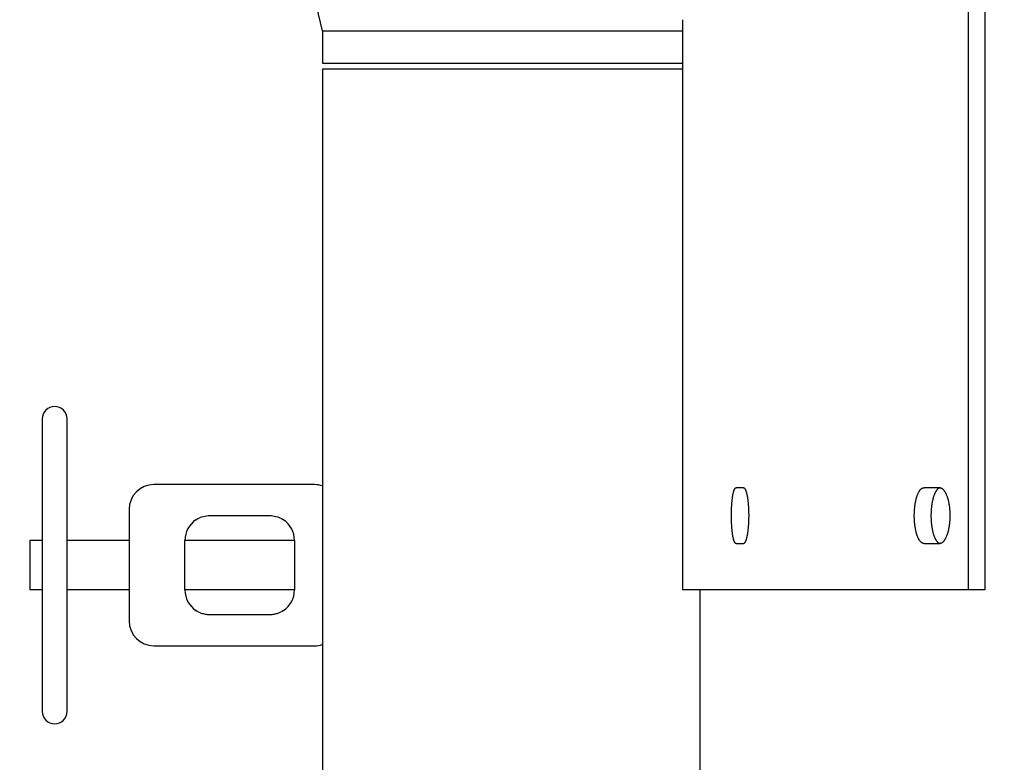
# Model space of a CAD drawing. Header units: inches. Extents: x 24 to 1128, y -69 to 748.
# Tile 302 of 656: x 377.35 to 387.28, y 614.06 to 621.54. Entities that reach past the tile are written whole.
import ezdxf

# ---------------------------------------------------------------- set-up
doc = ezdxf.new("R2010")
doc.units = ezdxf.units.IN
doc.header["$LTSCALE"] = 32
doc.header["$MEASUREMENT"] = 0
doc.layers.add('Dimension (ANSI)', color=7, linetype='Continuous', lineweight=25)
doc.layers.add('Visible (ANSI)', color=7, linetype='Continuous', lineweight=30)
doc.styles.add('Note Text (ANSI)', font='tahoma.ttf')
doc.dimstyles.new('SB Fraction-16 (ANSI)', dxfattribs={"dimscale": 32, "dimtxt": 0.125, "dimasz": 0.098425, "dimexe": 0.125, "dimexo": 0.0625, "dimgap": 0.031496, "dimtad": 0, "dimtih": 1, "dimtoh": 1, "dimdec": 4, "dimrnd": 1e-08, "dimzin": 0, "dimdsep": 46, "dimlunit": 5, "dimtxsty": 'Note Text (ANSI)', "dimcen": 0.09, "dimdle": 0.393701, "dimclrd": 256, "dimclre": 256, "dimclrt": 256, "dimadec": 0, "dimazin": 3, "dimtfac": 0.96, "dimtofl": 0, "dimtmove": 0, "dimatfit": 3, "dimfxl": 1, "dimfrac": 2, "dimtolj": 1, "dimtzin": 12, "dimlwd": -1, "dimlwe": -1, "dimarcsym": 0})

# ---------------------------------------------------------------- blocks, each defined once
blk = doc.blocks.new('*D18')
at = {"layer": 'Defpoints', "color": 0, "transparency": 16777216}
for p in [(496.2806, 687.6685), (344.4743, 549.6685), (496.2806, 549.6685)]:
    blk.add_point(p, dxfattribs=at)
at = {"layer": 'Dimension (ANSI)', "transparency": 16777216}
for p, q in [((494.2806, 687.6685), (340.4743, 687.6685)), ((344.4743, 684.5189), (344.4743, 621.7677)), ((344.4743, 552.8181), (344.4743, 615.5693)), ((494.2806, 549.6685), (340.4743, 549.6685))]:
    blk.add_line(p, q, dxfattribs=at)
for points in [[(343.9494, 684.5189), (344.9993, 684.5189), (344.4743, 687.6685)], [(343.9494, 552.8181), (344.9993, 552.8181), (344.4743, 549.6685)]]:
    blk.add_solid(points, dxfattribs=at)
at = {"layer": 'Dimension (ANSI)', "transparency": 16777216, "insert": (340.3723, 620.7599), "char_height": 4, "attachment_point": 1, "style": 'Note Text (ANSI)'}
blk.add_mtext('\\A1;138', dxfattribs=at)

msp = doc.modelspace()

# ---------------------------------------------------------------- linework, layer by layer
at = {"layer": 'Visible (ANSI)'}
for p, q in [((386.9207, 615.79353), (386.9207, 631.79353)), ((387.08612, 631.79353), (387.08612, 615.79353)), ((380.40563, 621.4327), (380.00063, 623.10603)), ((384.03541, 621.54353), (384.03541, 615.79353)), ((380.40563, 621.4327), (384.03541, 621.4327)), ((380.40563, 621.4327), (380.40563, 621.10603)), ((380.40563, 621.10603), (384.03541, 621.10603)), ((384.03541, 621.04353), (380.40563, 621.04353)), ((380.40563, 621.04353), (380.40563, 612.04353)), ((377.58063, 617.51853), (377.58063, 614.56853)), ((377.83063, 614.56853), (377.83063, 617.51853)), ((380.32499, 616.85603), (378.70563, 616.85603)), ((384.65184, 616.82478), (384.57567, 616.82478)), ((386.62888, 616.82478), (386.47203, 616.82478)), ((378.45563, 616.60603), (378.45563, 616.04353)), ((379.26863, 616.54353), (379.87313, 616.54353)), ((377.45563, 616.29353), (377.45563, 615.79353)), ((377.58063, 616.29353), (377.45563, 616.29353)), ((378.45563, 616.29353), (377.83063, 616.29353)), ((379.01863, 615.79353), (379.01863, 616.29353)), ((380.12313, 616.29353), (379.01863, 616.29353)), ((380.12313, 616.29353), (380.12313, 615.79353)), ((384.57567, 616.26228), (384.65184, 616.26228)), ((386.47203, 616.26228), (386.62888, 616.26228)), ((378.45563, 616.04353), (378.45563, 615.48103)), ((377.58063, 615.79353), (377.45563, 615.79353)), ((378.45563, 615.79353), (377.83063, 615.79353)), ((380.12313, 615.79353), (379.01863, 615.79353)), ((386.9207, 615.79353), (384.03541, 615.79353)), ((384.21443, 613.66853), (384.21443, 615.79353)), ((387.08612, 615.79353), (386.9207, 615.79353)), ((379.87313, 615.54353), (379.26863, 615.54353)), ((378.70563, 615.23103), (380.32499, 615.23103))]:
    msp.add_line(p, q, dxfattribs=at)
for centre, radius, start, end in [((377.70563, 617.51853), 0.125, 0, 180), ((378.70563, 616.60603), 0.25, 90, 180), ((380.32499, 616.60603), 0.25, 71.18083, 90), ((379.26863, 616.29353), 0.25, 123.55731, 180), ((379.87313, 616.29353), 0.25, 0, 56.44269), ((379.26863, 615.79353), 0.25, 180, 236.44269), ((379.87313, 615.79353), 0.25, 303.55731, 0), ((378.70563, 615.48103), 0.25, 180, 270), ((380.32499, 615.48103), 0.25, 270, 288.81917), ((377.70563, 614.56853), 0.125, 180, 0)]:
    msp.add_arc(centre, radius, start, end, dxfattribs=at)
for points, knots in [([(384.57567, 616.26228), (384.57484, 616.26228), (384.57402, 616.26241), (384.5732, 616.26267), (384.57237, 616.26292), (384.57155, 616.26331), (384.57073, 616.26382), (384.56991, 616.26433), (384.5691, 616.26497), (384.56829, 616.26574), (384.56748, 616.26651), (384.56667, 616.26741), (384.56587, 616.26843), (384.56507, 616.26945), (384.56427, 616.27059), (384.56348, 616.27186), (384.56269, 616.27313), (384.56191, 616.27453), (384.56113, 616.27605), (384.56036, 616.27756), (384.55959, 616.2792), (384.55883, 616.28096), (384.55849, 616.28175), (384.55815, 616.28256), (384.55781, 616.2834), (384.5574, 616.28443), (384.55699, 616.28549), (384.55658, 616.2866), (384.55584, 616.28859), (384.5551, 616.29071), (384.55438, 616.29293), (384.55366, 616.29516), (384.55295, 616.29751), (384.55225, 616.29996), (384.55155, 616.30242), (384.55086, 616.30498), (384.55018, 616.30765), (384.5495, 616.31033), (384.54884, 616.31311), (384.54819, 616.31599), (384.54754, 616.31888), (384.5469, 616.32187), (384.54627, 616.32496), (384.54565, 616.32804), (384.54504, 616.33123), (384.54444, 616.33452), (384.54384, 616.3378), (384.54326, 616.34118), (384.5427, 616.34466), (384.54267, 616.34482), (384.54264, 616.34498), (384.54262, 616.34514), (384.54208, 616.34846), (384.54155, 616.35186), (384.54104, 616.35534), (384.54051, 616.35899), (384.53999, 616.36272), (384.53949, 616.36653), (384.53898, 616.37035), (384.5385, 616.37424), (384.53803, 616.37822), (384.53756, 616.38219), (384.53711, 616.38623), (384.53667, 616.39035), (384.53624, 616.39447), (384.53582, 616.39865), (384.53543, 616.4029), (384.53503, 616.40715), (384.53465, 616.41147), (384.53429, 616.41585), (384.53393, 616.42021), (384.53359, 616.42465), (384.53326, 616.42914), (384.53307, 616.4318), (384.53289, 616.43448), (384.53271, 616.43718), (384.53259, 616.43902), (384.53247, 616.44088), (384.53235, 616.44274), (384.53207, 616.44733), (384.5318, 616.45196), (384.53156, 616.45662), (384.53131, 616.46129), (384.53109, 616.466), (384.53088, 616.47074), (384.53068, 616.47548), (384.53049, 616.48025), (384.53033, 616.48505), (384.53016, 616.48985), (384.53002, 616.49468), (384.5299, 616.49953), (384.52977, 616.50438), (384.52967, 616.50925), (384.52959, 616.51413), (384.5295, 616.51901), (384.52944, 616.5239), (384.5294, 616.52881), (384.52936, 616.53371), (384.52934, 616.53862), (384.52934, 616.54353), (384.52934, 616.5442), (384.52934, 616.54487), (384.52934, 616.54554), (384.52934, 616.54978), (384.52936, 616.55402), (384.5294, 616.55825), (384.52944, 616.56315), (384.5295, 616.56805), (384.52959, 616.57293), (384.52967, 616.57781), (384.52977, 616.58268), (384.5299, 616.58753), (384.53002, 616.59238), (384.53016, 616.5972), (384.53033, 616.602), (384.53049, 616.60681), (384.53068, 616.61158), (384.53088, 616.61632), (384.53109, 616.62106), (384.53131, 616.62577), (384.53156, 616.63044), (384.5318, 616.6351), (384.53207, 616.63973), (384.53235, 616.64432), (384.53247, 616.64624), (384.53259, 616.64814), (384.53272, 616.65004), (384.53289, 616.65269), (384.53307, 616.65532), (384.53326, 616.65792), (384.53359, 616.66241), (384.53393, 616.66684), (384.53429, 616.67121), (384.53465, 616.67559), (384.53503, 616.67991), (384.53543, 616.68415), (384.53582, 616.68841), (384.53624, 616.69259), (384.53667, 616.69671), (384.53711, 616.70083), (384.53756, 616.70487), (384.53803, 616.70884), (384.5385, 616.71281), (384.53898, 616.71671), (384.53949, 616.72053), (384.53999, 616.72434), (384.54051, 616.72807), (384.54104, 616.73172), (384.54134, 616.73372), (384.54163, 616.73569), (384.54194, 616.73764), (384.54219, 616.73925), (384.54244, 616.74083), (384.5427, 616.7424), (384.54326, 616.74588), (384.54384, 616.74926), (384.54444, 616.75254), (384.54504, 616.75583), (384.54565, 616.75901), (384.54627, 616.7621), (384.5469, 616.76519), (384.54754, 616.76818), (384.54819, 616.77107), (384.54884, 616.77395), (384.5495, 616.77673), (384.55018, 616.77941), (384.55086, 616.78208), (384.55155, 616.78464), (384.55225, 616.7871), (384.55295, 616.78955), (384.55366, 616.7919), (384.55438, 616.79413), (384.55495, 616.79587), (384.55552, 616.79754), (384.55609, 616.79914), (384.55625, 616.79959), (384.55642, 616.80003), (384.55658, 616.80046), (384.55732, 616.80246), (384.55807, 616.80434), (384.55883, 616.8061), (384.55959, 616.80786), (384.56036, 616.8095), (384.56113, 616.81101), (384.56191, 616.81253), (384.56269, 616.81393), (384.56348, 616.8152), (384.5642, 616.81634), (384.56491, 616.81739), (384.56564, 616.81833), (384.56571, 616.81843), (384.56579, 616.81854), (384.56587, 616.81863), (384.56667, 616.81966), (384.56748, 616.82055), (384.56829, 616.82132), (384.5691, 616.82209), (384.56991, 616.82273), (384.57073, 616.82324), (384.57155, 616.82375), (384.57237, 616.82414), (384.5732, 616.82439), (384.57402, 616.82465), (384.57485, 616.82478), (384.57567, 616.82478)], [0, 0, 0, 0, 0.0375338, 0.0375338, 0.0375338, 0.0751179, 0.0751179, 0.0751179, 0.1127326, 0.1127326, 0.1127326, 0.1503562, 0.1503562, 0.1503562, 0.1879645, 0.1879645, 0.1879645, 0.2255309, 0.2255309, 0.2255309, 0.2630259, 0.2630259, 0.2630259, 0.2798106, 0.2798106, 0.2798106, 0.3004493, 0.3004493, 0.3004493, 0.3379287, 0.3379287, 0.3379287, 0.3754615, 0.3754615, 0.3754615, 0.4130229, 0.4130229, 0.4130229, 0.450587, 0.450587, 0.450587, 0.4881274, 0.4881274, 0.4881274, 0.5256175, 0.5256175, 0.5256175, 0.5630318, 0.5630318, 0.5630318, 0.564774, 0.564774, 0.564774, 0.6004411, 0.6004411, 0.6004411, 0.6379268, 0.6379268, 0.6379268, 0.6754533, 0.6754533, 0.6754533, 0.7129876, 0.7129876, 0.7129876, 0.7505009, 0.7505009, 0.7505009, 0.7879694, 0.7879694, 0.7879694, 0.8253763, 0.8253763, 0.8253763, 0.8475498, 0.8475498, 0.8475498, 0.8627288, 0.8627288, 0.8627288, 0.9001555, 0.9001555, 0.9001555, 0.9376465, 0.9376465, 0.9376465, 0.975161, 0.975161, 0.975161, 1.0126663, 1.0126663, 1.0126663, 1.0501387, 1.0501387, 1.0501387, 1.0875623, 1.0875623, 1.0875623, 1.1249275, 1.1249275, 1.1249275, 1.1300195, 1.1300195, 1.1300195, 1.1622761, 1.1622761, 1.1622761, 1.1996813, 1.1996813, 1.1996813, 1.2371359, 1.2371359, 1.2371359, 1.274625, 1.274625, 1.274625, 1.3121256, 1.3121256, 1.3121256, 1.349606, 1.349606, 1.349606, 1.3870263, 1.3870263, 1.3870263, 1.4026421, 1.4026421, 1.4026421, 1.4243744, 1.4243744, 1.4243744, 1.4617728, 1.4617728, 1.4617728, 1.4992285, 1.4992285, 1.4992285, 1.5367238, 1.5367238, 1.5367238, 1.5742344, 1.5742344, 1.5742344, 1.6117307, 1.6117307, 1.6117307, 1.6491793, 1.6491793, 1.6491793, 1.6696603, 1.6696603, 1.6696603, 1.6865644, 1.6865644, 1.6865644, 1.7240046, 1.7240046, 1.7240046, 1.7615052, 1.7615052, 1.7615052, 1.7990407, 1.7990407, 1.7990407, 1.8365849, 1.8365849, 1.8365849, 1.8741116, 1.8741116, 1.8741116, 1.9115949, 1.9115949, 1.9115949, 1.9408536, 1.9408536, 1.9408536, 1.9490138, 1.9490138, 1.9490138, 1.9864405, 1.9864405, 1.9864405, 2.023891, 2.023891, 2.023891, 2.0613394, 2.0613394, 2.0613394, 2.0951394, 2.0951394, 2.0951394, 2.0987624, 2.0987624, 2.0987624, 2.1362026, 2.1362026, 2.1362026, 2.1736806, 2.1736806, 2.1736806, 2.211174, 2.211174, 2.211174, 2.2486619, 2.2486619, 2.2486619, 2.2486619]), ([(384.65184, 616.82478), (384.65273, 616.82478), (384.65361, 616.82465), (384.65449, 616.82439), (384.65538, 616.82414), (384.65626, 616.82375), (384.65714, 616.82324), (384.65802, 616.82273), (384.6589, 616.82208), (384.65978, 616.82132), (384.66066, 616.82055), (384.66153, 616.81965), (384.6624, 616.81863), (384.66327, 616.81761), (384.66414, 616.81647), (384.665, 616.8152), (384.66586, 616.81393), (384.66672, 616.81253), (384.66757, 616.81101), (384.66842, 616.8095), (384.66926, 616.80786), (384.6701, 616.8061), (384.67047, 616.80531), (384.67085, 616.8045), (384.67122, 616.80366), (384.67168, 616.80263), (384.67213, 616.80156), (384.67258, 616.80046), (384.6734, 616.79847), (384.67421, 616.79635), (384.67501, 616.79413), (384.67581, 616.7919), (384.67661, 616.78955), (384.67739, 616.7871), (384.67817, 616.78464), (384.67893, 616.78208), (384.67969, 616.77941), (384.68045, 616.77673), (384.68119, 616.77395), (384.68192, 616.77107), (384.68265, 616.76818), (384.68337, 616.76519), (384.68407, 616.7621), (384.68478, 616.75902), (384.68547, 616.75583), (384.68614, 616.75254), (384.68681, 616.74926), (384.68747, 616.74588), (384.68812, 616.7424), (384.68815, 616.74224), (384.68817, 616.74208), (384.6882, 616.74192), (384.68882, 616.7386), (384.68941, 616.7352), (384.68999, 616.73172), (384.6906, 616.72807), (384.69119, 616.72434), (384.69176, 616.72053), (384.69234, 616.71671), (384.69289, 616.71281), (384.69343, 616.70884), (384.69396, 616.70487), (384.69448, 616.70083), (384.69498, 616.69671), (384.69547, 616.69259), (384.69595, 616.68841), (384.69641, 616.68415), (384.69686, 616.67991), (384.6973, 616.67559), (384.69772, 616.67121), (384.69813, 616.66684), (384.69853, 616.66241), (384.6989, 616.65792), (384.69912, 616.65526), (384.69933, 616.65258), (384.69954, 616.64988), (384.69968, 616.64804), (384.69982, 616.64618), (384.69995, 616.64432), (384.70028, 616.63973), (384.70058, 616.6351), (384.70087, 616.63044), (384.70115, 616.62577), (384.70141, 616.62106), (384.70165, 616.61632), (384.70189, 616.61158), (384.7021, 616.60681), (384.70229, 616.602), (384.70248, 616.5972), (384.70265, 616.59238), (384.70279, 616.58753), (384.70294, 616.58268), (384.70306, 616.57781), (384.70315, 616.57293), (384.70325, 616.56805), (384.70332, 616.56315), (384.70337, 616.55825), (384.70342, 616.55335), (384.70344, 616.54844), (384.70344, 616.54353), (384.70344, 616.54286), (384.70344, 616.54219), (384.70344, 616.54152), (384.70343, 616.53728), (384.70341, 616.53304), (384.70337, 616.52881), (384.70332, 616.5239), (384.70325, 616.51901), (384.70315, 616.51413), (384.70306, 616.50925), (384.70294, 616.50438), (384.70279, 616.49953), (384.70265, 616.49468), (384.70248, 616.48985), (384.70229, 616.48505), (384.7021, 616.48025), (384.70189, 616.47548), (384.70165, 616.47074), (384.70141, 616.466), (384.70115, 616.46129), (384.70087, 616.45662), (384.70058, 616.45195), (384.70028, 616.44733), (384.69995, 616.44274), (384.69981, 616.44082), (384.69967, 616.43892), (384.69953, 616.43702), (384.69932, 616.43437), (384.69911, 616.43174), (384.6989, 616.42914), (384.69853, 616.42465), (384.69813, 616.42022), (384.69772, 616.41585), (384.6973, 616.41147), (384.69686, 616.40715), (384.69641, 616.4029), (384.69595, 616.39865), (384.69547, 616.39447), (384.69498, 616.39035), (384.69448, 616.38623), (384.69396, 616.38219), (384.69343, 616.37822), (384.69289, 616.37425), (384.69234, 616.37035), (384.69176, 616.36653), (384.69119, 616.36272), (384.6906, 616.35899), (384.68999, 616.35534), (384.68966, 616.35334), (384.68932, 616.35137), (384.68898, 616.34942), (384.68869, 616.34781), (384.68841, 616.34622), (384.68812, 616.34466), (384.68747, 616.34118), (384.68681, 616.3378), (384.68614, 616.33452), (384.68547, 616.33123), (384.68478, 616.32804), (384.68407, 616.32496), (384.68337, 616.32187), (384.68265, 616.31888), (384.68192, 616.31599), (384.68119, 616.31311), (384.68045, 616.31033), (384.67969, 616.30765), (384.67893, 616.30498), (384.67817, 616.30242), (384.67739, 616.29996), (384.67661, 616.29751), (384.67581, 616.29516), (384.67501, 616.29293), (384.67439, 616.29119), (384.67376, 616.28952), (384.67312, 616.28792), (384.67294, 616.28747), (384.67276, 616.28703), (384.67258, 616.2866), (384.67176, 616.2846), (384.67093, 616.28272), (384.6701, 616.28096), (384.66926, 616.2792), (384.66842, 616.27756), (384.66757, 616.27605), (384.66672, 616.27453), (384.66586, 616.27313), (384.665, 616.27186), (384.66422, 616.27072), (384.66344, 616.26967), (384.66265, 616.26873), (384.66257, 616.26862), (384.66249, 616.26852), (384.6624, 616.26843), (384.66153, 616.2674), (384.66066, 616.26651), (384.65978, 616.26574), (384.6589, 616.26497), (384.65802, 616.26433), (384.65714, 616.26382), (384.65626, 616.26331), (384.65538, 616.26292), (384.65449, 616.26267), (384.65361, 616.26241), (384.65273, 616.26228), (384.65184, 616.26228)], [0, 0, 0, 0, 0.0375338, 0.0375338, 0.0375338, 0.0751179, 0.0751179, 0.0751179, 0.1127326, 0.1127326, 0.1127326, 0.1503562, 0.1503562, 0.1503562, 0.1879645, 0.1879645, 0.1879645, 0.2255309, 0.2255309, 0.2255309, 0.2630259, 0.2630259, 0.2630259, 0.2798106, 0.2798106, 0.2798106, 0.3004493, 0.3004493, 0.3004493, 0.3379287, 0.3379287, 0.3379287, 0.3754615, 0.3754615, 0.3754615, 0.4130229, 0.4130229, 0.4130229, 0.450587, 0.450587, 0.450587, 0.4881274, 0.4881274, 0.4881274, 0.5256175, 0.5256175, 0.5256175, 0.5630318, 0.5630318, 0.5630318, 0.564774, 0.564774, 0.564774, 0.6004411, 0.6004411, 0.6004411, 0.6379268, 0.6379268, 0.6379268, 0.6754533, 0.6754533, 0.6754533, 0.7129876, 0.7129876, 0.7129876, 0.7505009, 0.7505009, 0.7505009, 0.7879694, 0.7879694, 0.7879694, 0.8253763, 0.8253763, 0.8253763, 0.8475498, 0.8475498, 0.8475498, 0.8627288, 0.8627288, 0.8627288, 0.9001555, 0.9001555, 0.9001555, 0.9376465, 0.9376465, 0.9376465, 0.975161, 0.975161, 0.975161, 1.0126663, 1.0126663, 1.0126663, 1.0501387, 1.0501387, 1.0501387, 1.0875623, 1.0875623, 1.0875623, 1.1249275, 1.1249275, 1.1249275, 1.1300195, 1.1300195, 1.1300195, 1.1622761, 1.1622761, 1.1622761, 1.1996813, 1.1996813, 1.1996813, 1.2371359, 1.2371359, 1.2371359, 1.274625, 1.274625, 1.274625, 1.3121256, 1.3121256, 1.3121256, 1.349606, 1.349606, 1.349606, 1.3870263, 1.3870263, 1.3870263, 1.4026421, 1.4026421, 1.4026421, 1.4243744, 1.4243744, 1.4243744, 1.4617728, 1.4617728, 1.4617728, 1.4992285, 1.4992285, 1.4992285, 1.5367238, 1.5367238, 1.5367238, 1.5742344, 1.5742344, 1.5742344, 1.6117307, 1.6117307, 1.6117307, 1.6491793, 1.6491793, 1.6491793, 1.6696603, 1.6696603, 1.6696603, 1.6865644, 1.6865644, 1.6865644, 1.7240046, 1.7240046, 1.7240046, 1.7615052, 1.7615052, 1.7615052, 1.7990407, 1.7990407, 1.7990407, 1.8365849, 1.8365849, 1.8365849, 1.8741116, 1.8741116, 1.8741116, 1.9115949, 1.9115949, 1.9115949, 1.9408536, 1.9408536, 1.9408536, 1.9490138, 1.9490138, 1.9490138, 1.9864405, 1.9864405, 1.9864405, 2.023891, 2.023891, 2.023891, 2.0613394, 2.0613394, 2.0613394, 2.0951394, 2.0951394, 2.0951394, 2.0987624, 2.0987624, 2.0987624, 2.1362026, 2.1362026, 2.1362026, 2.1736806, 2.1736806, 2.1736806, 2.211174, 2.211174, 2.211174, 2.2486619, 2.2486619, 2.2486619, 2.2486619]), ([(386.47203, 616.26228), (386.47029, 616.26228), (386.46856, 616.26241), (386.46683, 616.26267), (386.4651, 616.26292), (386.46337, 616.26331), (386.46165, 616.26382), (386.45993, 616.26433), (386.45822, 616.26497), (386.45651, 616.26574), (386.45481, 616.26651), (386.45311, 616.26741), (386.45142, 616.26843), (386.44973, 616.26945), (386.44805, 616.27059), (386.44639, 616.27186), (386.44472, 616.27313), (386.44307, 616.27453), (386.44143, 616.27605), (386.43979, 616.27756), (386.43817, 616.2792), (386.43656, 616.28096), (386.43584, 616.28175), (386.43512, 616.28256), (386.43441, 616.2834), (386.43353, 616.28443), (386.43266, 616.28549), (386.43179, 616.2866), (386.43022, 616.28859), (386.42867, 616.29071), (386.42714, 616.29293), (386.42561, 616.29516), (386.4241, 616.29751), (386.42261, 616.29996), (386.42112, 616.30242), (386.41966, 616.30498), (386.41822, 616.30765), (386.41679, 616.31033), (386.41537, 616.31311), (386.41399, 616.31599), (386.4126, 616.31888), (386.41124, 616.32187), (386.40991, 616.32496), (386.40858, 616.32804), (386.40728, 616.33123), (386.40601, 616.33452), (386.40474, 616.3378), (386.4035, 616.34118), (386.40229, 616.34466), (386.40223, 616.34482), (386.40217, 616.34498), (386.40212, 616.34514), (386.40097, 616.34846), (386.39985, 616.35186), (386.39876, 616.35534), (386.39762, 616.35899), (386.39651, 616.36272), (386.39543, 616.36653), (386.39436, 616.37035), (386.39332, 616.37424), (386.39232, 616.37822), (386.39131, 616.38219), (386.39035, 616.38623), (386.38942, 616.39035), (386.38849, 616.39447), (386.3876, 616.39865), (386.38675, 616.4029), (386.3859, 616.40715), (386.38508, 616.41147), (386.38431, 616.41585), (386.38354, 616.42021), (386.3828, 616.42465), (386.38211, 616.42914), (386.3817, 616.4318), (386.3813, 616.43448), (386.38092, 616.43718), (386.38066, 616.43902), (386.38041, 616.44088), (386.38016, 616.44274), (386.37955, 616.44733), (386.37898, 616.45196), (386.37846, 616.45662), (386.37793, 616.46129), (386.37745, 616.466), (386.37701, 616.47074), (386.37657, 616.47548), (386.37617, 616.48025), (386.37582, 616.48505), (386.37546, 616.48985), (386.37515, 616.49468), (386.37489, 616.49953), (386.37462, 616.50438), (386.3744, 616.50925), (386.37422, 616.51413), (386.37404, 616.51901), (386.37391, 616.5239), (386.37382, 616.52881), (386.37373, 616.53371), (386.37369, 616.53862), (386.37369, 616.54353), (386.37369, 616.5442), (386.37369, 616.54487), (386.37369, 616.54554), (386.3737, 616.54978), (386.37374, 616.55402), (386.37382, 616.55825), (386.37391, 616.56315), (386.37404, 616.56805), (386.37422, 616.57293), (386.3744, 616.57781), (386.37462, 616.58268), (386.37489, 616.58753), (386.37515, 616.59238), (386.37546, 616.5972), (386.37582, 616.602), (386.37617, 616.60681), (386.37657, 616.61158), (386.37701, 616.61632), (386.37745, 616.62106), (386.37793, 616.62577), (386.37846, 616.63044), (386.37898, 616.6351), (386.37955, 616.63973), (386.38016, 616.64432), (386.38041, 616.64624), (386.38068, 616.64814), (386.38095, 616.65004), (386.38132, 616.65269), (386.38171, 616.65532), (386.38211, 616.65792), (386.3828, 616.66241), (386.38354, 616.66684), (386.38431, 616.67121), (386.38508, 616.67559), (386.3859, 616.67991), (386.38675, 616.68415), (386.3876, 616.68841), (386.38849, 616.69259), (386.38942, 616.69671), (386.39035, 616.70083), (386.39131, 616.70487), (386.39232, 616.70884), (386.39332, 616.71281), (386.39436, 616.71671), (386.39543, 616.72053), (386.39651, 616.72434), (386.39762, 616.72807), (386.39876, 616.73172), (386.39938, 616.73372), (386.40002, 616.73569), (386.40067, 616.73764), (386.4012, 616.73925), (386.40174, 616.74083), (386.40229, 616.7424), (386.4035, 616.74588), (386.40474, 616.74926), (386.40601, 616.75254), (386.40728, 616.75583), (386.40858, 616.75901), (386.40991, 616.7621), (386.41124, 616.76519), (386.4126, 616.76818), (386.41399, 616.77107), (386.41537, 616.77395), (386.41679, 616.77673), (386.41822, 616.77941), (386.41966, 616.78208), (386.42112, 616.78464), (386.42261, 616.7871), (386.4241, 616.78955), (386.42561, 616.7919), (386.42714, 616.79413), (386.42833, 616.79587), (386.42954, 616.79754), (386.43077, 616.79914), (386.43111, 616.79959), (386.43145, 616.80003), (386.43179, 616.80046), (386.43336, 616.80246), (386.43495, 616.80434), (386.43656, 616.8061), (386.43817, 616.80786), (386.43979, 616.8095), (386.44143, 616.81101), (386.44307, 616.81253), (386.44472, 616.81393), (386.44639, 616.8152), (386.44789, 616.81634), (386.4494, 616.81739), (386.45093, 616.81833), (386.45109, 616.81843), (386.45126, 616.81854), (386.45142, 616.81863), (386.45311, 616.81966), (386.45481, 616.82055), (386.45651, 616.82132), (386.45822, 616.82209), (386.45994, 616.82273), (386.46165, 616.82324), (386.46338, 616.82375), (386.4651, 616.82414), (386.46683, 616.82439), (386.46856, 616.82465), (386.47029, 616.82478), (386.47203, 616.82478)], [0, 0, 0, 0, 0.0375338, 0.0375338, 0.0375338, 0.0751179, 0.0751179, 0.0751179, 0.1127326, 0.1127326, 0.1127326, 0.1503562, 0.1503562, 0.1503562, 0.1879645, 0.1879645, 0.1879645, 0.2255309, 0.2255309, 0.2255309, 0.2630259, 0.2630259, 0.2630259, 0.2798106, 0.2798106, 0.2798106, 0.3004493, 0.3004493, 0.3004493, 0.3379287, 0.3379287, 0.3379287, 0.3754615, 0.3754615, 0.3754615, 0.4130229, 0.4130229, 0.4130229, 0.450587, 0.450587, 0.450587, 0.4881274, 0.4881274, 0.4881274, 0.5256175, 0.5256175, 0.5256175, 0.5630318, 0.5630318, 0.5630318, 0.564774, 0.564774, 0.564774, 0.6004411, 0.6004411, 0.6004411, 0.6379268, 0.6379268, 0.6379268, 0.6754533, 0.6754533, 0.6754533, 0.7129876, 0.7129876, 0.7129876, 0.7505009, 0.7505009, 0.7505009, 0.7879694, 0.7879694, 0.7879694, 0.8253763, 0.8253763, 0.8253763, 0.8475498, 0.8475498, 0.8475498, 0.8627288, 0.8627288, 0.8627288, 0.9001555, 0.9001555, 0.9001555, 0.9376465, 0.9376465, 0.9376465, 0.975161, 0.975161, 0.975161, 1.0126663, 1.0126663, 1.0126663, 1.0501387, 1.0501387, 1.0501387, 1.0875623, 1.0875623, 1.0875623, 1.1249275, 1.1249275, 1.1249275, 1.1300195, 1.1300195, 1.1300195, 1.1622761, 1.1622761, 1.1622761, 1.1996813, 1.1996813, 1.1996813, 1.2371359, 1.2371359, 1.2371359, 1.274625, 1.274625, 1.274625, 1.3121256, 1.3121256, 1.3121256, 1.349606, 1.349606, 1.349606, 1.3870263, 1.3870263, 1.3870263, 1.4026421, 1.4026421, 1.4026421, 1.4243744, 1.4243744, 1.4243744, 1.4617728, 1.4617728, 1.4617728, 1.4992285, 1.4992285, 1.4992285, 1.5367238, 1.5367238, 1.5367238, 1.5742344, 1.5742344, 1.5742344, 1.6117307, 1.6117307, 1.6117307, 1.6491793, 1.6491793, 1.6491793, 1.6696603, 1.6696603, 1.6696603, 1.6865644, 1.6865644, 1.6865644, 1.7240046, 1.7240046, 1.7240046, 1.7615052, 1.7615052, 1.7615052, 1.7990407, 1.7990407, 1.7990407, 1.8365849, 1.8365849, 1.8365849, 1.8741116, 1.8741116, 1.8741116, 1.9115949, 1.9115949, 1.9115949, 1.9408536, 1.9408536, 1.9408536, 1.9490138, 1.9490138, 1.9490138, 1.9864405, 1.9864405, 1.9864405, 2.023891, 2.023891, 2.023891, 2.0613394, 2.0613394, 2.0613394, 2.0951394, 2.0951394, 2.0951394, 2.0987624, 2.0987624, 2.0987624, 2.1362026, 2.1362026, 2.1362026, 2.1736806, 2.1736806, 2.1736806, 2.211174, 2.211174, 2.211174, 2.2486619, 2.2486619, 2.2486619, 2.2486619]), ([(386.63432, 616.82438), (386.63262, 616.82413), (386.63092, 616.82374), (386.62923, 616.82324), (386.62752, 616.82273), (386.62582, 616.82208), (386.62412, 616.82132), (386.62242, 616.82055), (386.62073, 616.81965), (386.61905, 616.81863), (386.61737, 616.81761), (386.6157, 616.81647), (386.61404, 616.8152), (386.61238, 616.81393), (386.61074, 616.81253), (386.6091, 616.81101), (386.60747, 616.8095), (386.60586, 616.80786), (386.60426, 616.8061), (386.6036, 616.80537), (386.60294, 616.80463), (386.60228, 616.80386), (386.60135, 616.80277), (386.60043, 616.80164), (386.59951, 616.80046), (386.59795, 616.79847), (386.5964, 616.79635), (386.59488, 616.79413), (386.59336, 616.7919), (386.59185, 616.78955), (386.59037, 616.7871), (386.5889, 616.78464), (386.58744, 616.78208), (386.58601, 616.77941), (386.58458, 616.77673), (386.58317, 616.77395), (386.58179, 616.77107), (386.58041, 616.76818), (386.57906, 616.76519), (386.57773, 616.7621), (386.57641, 616.75902), (386.57512, 616.75583), (386.57385, 616.75254), (386.57261, 616.74931), (386.57139, 616.74599), (386.5702, 616.74257), (386.56898, 616.73904), (386.56779, 616.73542), (386.56663, 616.73172), (386.5655, 616.72807), (386.56439, 616.72434), (386.56332, 616.72053), (386.56225, 616.71671), (386.56122, 616.71281), (386.56022, 616.70884), (386.55922, 616.70487), (386.55826, 616.70083), (386.55734, 616.69671), (386.55642, 616.69259), (386.55553, 616.68841), (386.55468, 616.68415), (386.55383, 616.67991), (386.55302, 616.67559), (386.55225, 616.67121), (386.55149, 616.66684), (386.55076, 616.66241), (386.55007, 616.65792), (386.54969, 616.65548), (386.54933, 616.65302), (386.54897, 616.65054), (386.54868, 616.64848), (386.5484, 616.6464), (386.54812, 616.64432), (386.54751, 616.63973), (386.54695, 616.6351), (386.54643, 616.63044), (386.5459, 616.62577), (386.54542, 616.62106), (386.54498, 616.61632), (386.54455, 616.61158), (386.54415, 616.60681), (386.5438, 616.602), (386.54345, 616.5972), (386.54314, 616.59238), (386.54287, 616.58753), (386.54261, 616.58268), (386.54239, 616.57781), (386.54221, 616.57293), (386.54204, 616.56805), (386.5419, 616.56315), (386.54181, 616.55825), (386.54173, 616.55335), (386.54168, 616.54844), (386.54168, 616.54353), (386.54168, 616.54294), (386.54168, 616.54235), (386.54168, 616.54176), (386.54169, 616.53744), (386.54174, 616.53312), (386.54181, 616.52881), (386.5419, 616.52391), (386.54204, 616.51901), (386.54221, 616.51413), (386.54239, 616.50925), (386.54261, 616.50438), (386.54287, 616.49953), (386.54314, 616.49468), (386.54345, 616.48985), (386.5438, 616.48505), (386.54415, 616.48025), (386.54455, 616.47548), (386.54498, 616.47074), (386.54542, 616.466), (386.5459, 616.46129), (386.54643, 616.45662), (386.54695, 616.45195), (386.54751, 616.44733), (386.54812, 616.44274), (386.54839, 616.44074), (386.54866, 616.43875), (386.54894, 616.43677), (386.5493, 616.43421), (386.54968, 616.43166), (386.55007, 616.42914), (386.55076, 616.42465), (386.55149, 616.42022), (386.55225, 616.41585), (386.55302, 616.41147), (386.55383, 616.40715), (386.55468, 616.4029), (386.55553, 616.39865), (386.55642, 616.39447), (386.55734, 616.39035), (386.55826, 616.38623), (386.55922, 616.38219), (386.56022, 616.37822), (386.56122, 616.37425), (386.56225, 616.37035), (386.56332, 616.36653), (386.56439, 616.36272), (386.5655, 616.35899), (386.56663, 616.35534), (386.5673, 616.35319), (386.56799, 616.35107), (386.56868, 616.34898), (386.56916, 616.34753), (386.56965, 616.34608), (386.57015, 616.34466), (386.57135, 616.34118), (386.57259, 616.3378), (386.57385, 616.33452), (386.57512, 616.33123), (386.57641, 616.32805), (386.57773, 616.32496), (386.57906, 616.32187), (386.58041, 616.31888), (386.58179, 616.31599), (386.58317, 616.31311), (386.58458, 616.31033), (386.58601, 616.30765), (386.58744, 616.30498), (386.58889, 616.30242), (386.59037, 616.29996), (386.59185, 616.29751), (386.59336, 616.29516), (386.59488, 616.29293), (386.59614, 616.2911), (386.59741, 616.28934), (386.59869, 616.28765), (386.59897, 616.2873), (386.59924, 616.28694), (386.59951, 616.2866), (386.60108, 616.2846), (386.60266, 616.28272), (386.60426, 616.28096), (386.60586, 616.2792), (386.60747, 616.27756), (386.6091, 616.27605), (386.61073, 616.27453), (386.61238, 616.27313), (386.61404, 616.27186), (386.61557, 616.27069), (386.61711, 616.26962), (386.61867, 616.26866), (386.61879, 616.26858), (386.61892, 616.2685), (386.61905, 616.26843), (386.62073, 616.2674), (386.62242, 616.26651), (386.62412, 616.26574), (386.62582, 616.26497), (386.62752, 616.26433), (386.62923, 616.26382), (386.63092, 616.26331), (386.63262, 616.26293), (386.63432, 616.26268)], [0.0378637, 0.0378637, 0.0378637, 0.0378637, 0.0747701, 0.0747701, 0.0747701, 0.1122148, 0.1122148, 0.1122148, 0.1496709, 0.1496709, 0.1496709, 0.1871144, 0.1871144, 0.1871144, 0.2245187, 0.2245187, 0.2245187, 0.2618544, 0.2618544, 0.2618544, 0.2772413, 0.2772413, 0.2772413, 0.2991263, 0.2991263, 0.2991263, 0.3364637, 0.3364637, 0.3364637, 0.3738614, 0.3738614, 0.3738614, 0.4112945, 0.4112945, 0.4112945, 0.448737, 0.448737, 0.448737, 0.4861623, 0.4861623, 0.4861623, 0.5235439, 0.5235439, 0.5235439, 0.5602595, 0.5602595, 0.5602595, 0.5981821, 0.5981821, 0.5981821, 0.6355906, 0.6355906, 0.6355906, 0.6730459, 0.6730459, 0.6730459, 0.7105155, 0.7105155, 0.7105155, 0.7479705, 0.7479705, 0.7479705, 0.7853877, 0.7853877, 0.7853877, 0.8227503, 0.8227503, 0.8227503, 0.8431011, 0.8431011, 0.8431011, 0.8600691, 0.8600691, 0.8600691, 0.8974681, 0.8974681, 0.8974681, 0.9349314, 0.9349314, 0.9349314, 0.9724193, 0.9724193, 0.9724193, 1.0099003, 1.0099003, 1.0099003, 1.0473516, 1.0473516, 1.0473516, 1.0847584, 1.0847584, 1.0847584, 1.1221121, 1.1221121, 1.1221121, 1.1266091, 1.1266091, 1.1266091, 1.1594519, 1.1594519, 1.1594519, 1.1968422, 1.1968422, 1.1968422, 1.2342763, 1.2342763, 1.2342763, 1.2717406, 1.2717406, 1.2717406, 1.3092132, 1.3092132, 1.3092132, 1.3466636, 1.3466636, 1.3466636, 1.3840531, 1.3840531, 1.3840531, 1.4003166, 1.4003166, 1.4003166, 1.4213674, 1.4213674, 1.4213674, 1.4587246, 1.4587246, 1.4587246, 1.4961321, 1.4961321, 1.4961321, 1.5335722, 1.5335722, 1.5335722, 1.5710203, 1.5710203, 1.5710203, 1.6084468, 1.6084468, 1.6084468, 1.6458183, 1.6458183, 1.6458183, 1.667778, 1.667778, 1.667778, 1.6831155, 1.6831155, 1.6831155, 1.7204555, 1.7204555, 1.7204555, 1.7578485, 1.7578485, 1.7578485, 1.795269, 1.795269, 1.795269, 1.8326911, 1.8326911, 1.8326911, 1.8700886, 1.8700886, 1.8700886, 1.9074359, 1.9074359, 1.9074359, 1.9381946, 1.9381946, 1.9381946, 1.944711, 1.944711, 1.944711, 1.981984, 1.981984, 1.981984, 2.0192766, 2.0192766, 2.0192766, 2.0565625, 2.0565625, 2.0565625, 2.0910087, 2.0910087, 2.0910087, 2.093818, 2.093818, 2.093818, 2.131085, 2.131085, 2.131085, 2.1683881, 2.1683881, 2.1683881, 2.2052008, 2.2052008, 2.2052008, 2.2052008]), ([(386.62888, 616.82478), (386.63067, 616.82478), (386.63246, 616.82465), (386.63424, 616.82439), (386.63603, 616.82414), (386.63781, 616.82375), (386.63959, 616.82324), (386.64137, 616.82273), (386.64315, 616.82208), (386.64492, 616.82132), (386.64669, 616.82055), (386.64845, 616.81965), (386.65021, 616.81863), (386.65196, 616.81761), (386.65371, 616.81647), (386.65544, 616.8152), (386.65717, 616.81393), (386.6589, 616.81253), (386.66061, 616.81101), (386.66231, 616.8095), (386.66401, 616.80786), (386.66569, 616.8061), (386.66644, 616.80531), (386.66719, 616.8045), (386.66794, 616.80366), (386.66886, 616.80263), (386.66977, 616.80156), (386.67068, 616.80046), (386.67232, 616.79847), (386.67395, 616.79635), (386.67555, 616.79413), (386.67716, 616.7919), (386.67874, 616.78955), (386.68031, 616.7871), (386.68187, 616.78464), (386.68341, 616.78208), (386.68492, 616.77941), (386.68643, 616.77673), (386.68792, 616.77395), (386.68938, 616.77107), (386.69084, 616.76818), (386.69228, 616.76519), (386.69368, 616.7621), (386.69509, 616.75902), (386.69646, 616.75583), (386.69781, 616.75254), (386.69915, 616.74926), (386.70047, 616.74588), (386.70175, 616.7424), (386.70181, 616.74224), (386.70187, 616.74208), (386.70193, 616.74192), (386.70314, 616.7386), (386.70433, 616.7352), (386.70549, 616.73172), (386.7067, 616.72807), (386.70788, 616.72434), (386.70902, 616.72053), (386.71016, 616.71671), (386.71126, 616.71281), (386.71233, 616.70884), (386.71339, 616.70487), (386.71442, 616.70083), (386.71541, 616.69671), (386.7164, 616.69259), (386.71735, 616.68841), (386.71826, 616.68415), (386.71916, 616.67991), (386.72003, 616.67559), (386.72086, 616.67121), (386.72168, 616.66684), (386.72246, 616.66241), (386.7232, 616.65792), (386.72364, 616.65526), (386.72406, 616.65258), (386.72447, 616.64988), (386.72475, 616.64804), (386.72502, 616.64618), (386.72529, 616.64432), (386.72594, 616.63973), (386.72655, 616.6351), (386.72711, 616.63044), (386.72767, 616.62577), (386.72819, 616.62106), (386.72866, 616.61632), (386.72913, 616.61158), (386.72956, 616.60681), (386.72993, 616.602), (386.73031, 616.5972), (386.73064, 616.59238), (386.73093, 616.58753), (386.73121, 616.58268), (386.73145, 616.57781), (386.73164, 616.57293), (386.73183, 616.56805), (386.73197, 616.56315), (386.73207, 616.55825), (386.73216, 616.55335), (386.73221, 616.54844), (386.73221, 616.54353), (386.73221, 616.54286), (386.73221, 616.54219), (386.73221, 616.54152), (386.7322, 616.53728), (386.73215, 616.53304), (386.73207, 616.52881), (386.73197, 616.5239), (386.73183, 616.51901), (386.73164, 616.51413), (386.73145, 616.50925), (386.73121, 616.50438), (386.73093, 616.49953), (386.73064, 616.49468), (386.73031, 616.48985), (386.72993, 616.48505), (386.72956, 616.48025), (386.72913, 616.47548), (386.72866, 616.47074), (386.72819, 616.466), (386.72767, 616.46129), (386.72711, 616.45662), (386.72655, 616.45195), (386.72594, 616.44733), (386.72529, 616.44274), (386.72502, 616.44082), (386.72474, 616.43892), (386.72445, 616.43702), (386.72405, 616.43437), (386.72363, 616.43174), (386.7232, 616.42914), (386.72246, 616.42465), (386.72168, 616.42022), (386.72086, 616.41585), (386.72003, 616.41147), (386.71916, 616.40715), (386.71826, 616.4029), (386.71735, 616.39865), (386.7164, 616.39447), (386.71541, 616.39035), (386.71442, 616.38623), (386.71339, 616.38219), (386.71233, 616.37822), (386.71126, 616.37425), (386.71016, 616.37035), (386.70902, 616.36653), (386.70788, 616.36272), (386.7067, 616.35899), (386.70549, 616.35534), (386.70482, 616.35334), (386.70415, 616.35137), (386.70346, 616.34942), (386.7029, 616.34781), (386.70233, 616.34622), (386.70175, 616.34466), (386.70047, 616.34118), (386.69915, 616.3378), (386.69781, 616.33452), (386.69646, 616.33123), (386.69509, 616.32804), (386.69368, 616.32496), (386.69228, 616.32187), (386.69084, 616.31888), (386.68938, 616.31599), (386.68792, 616.31311), (386.68643, 616.31033), (386.68492, 616.30765), (386.68341, 616.30498), (386.68187, 616.30242), (386.68031, 616.29996), (386.67874, 616.29751), (386.67716, 616.29516), (386.67555, 616.29293), (386.6743, 616.29119), (386.67303, 616.28952), (386.67175, 616.28792), (386.67139, 616.28747), (386.67104, 616.28703), (386.67068, 616.2866), (386.66903, 616.2846), (386.66737, 616.28272), (386.66569, 616.28096), (386.66401, 616.2792), (386.66232, 616.27756), (386.66061, 616.27605), (386.6589, 616.27453), (386.65718, 616.27313), (386.65544, 616.27186), (386.65388, 616.27072), (386.6523, 616.26967), (386.65072, 616.26873), (386.65055, 616.26862), (386.65038, 616.26852), (386.65021, 616.26843), (386.64845, 616.2674), (386.64669, 616.26651), (386.64492, 616.26574), (386.64315, 616.26497), (386.64137, 616.26433), (386.63959, 616.26382), (386.63781, 616.26331), (386.63603, 616.26292), (386.63424, 616.26267), (386.63246, 616.26241), (386.63067, 616.26228), (386.62888, 616.26228)], [0, 0, 0, 0, 0.0375338, 0.0375338, 0.0375338, 0.0751179, 0.0751179, 0.0751179, 0.1127326, 0.1127326, 0.1127326, 0.1503562, 0.1503562, 0.1503562, 0.1879645, 0.1879645, 0.1879645, 0.2255309, 0.2255309, 0.2255309, 0.2630259, 0.2630259, 0.2630259, 0.2798106, 0.2798106, 0.2798106, 0.3004493, 0.3004493, 0.3004493, 0.3379287, 0.3379287, 0.3379287, 0.3754615, 0.3754615, 0.3754615, 0.4130229, 0.4130229, 0.4130229, 0.450587, 0.450587, 0.450587, 0.4881274, 0.4881274, 0.4881274, 0.5256175, 0.5256175, 0.5256175, 0.5630318, 0.5630318, 0.5630318, 0.564774, 0.564774, 0.564774, 0.6004411, 0.6004411, 0.6004411, 0.6379268, 0.6379268, 0.6379268, 0.6754533, 0.6754533, 0.6754533, 0.7129876, 0.7129876, 0.7129876, 0.7505009, 0.7505009, 0.7505009, 0.7879694, 0.7879694, 0.7879694, 0.8253763, 0.8253763, 0.8253763, 0.8475498, 0.8475498, 0.8475498, 0.8627288, 0.8627288, 0.8627288, 0.9001555, 0.9001555, 0.9001555, 0.9376465, 0.9376465, 0.9376465, 0.975161, 0.975161, 0.975161, 1.0126663, 1.0126663, 1.0126663, 1.0501387, 1.0501387, 1.0501387, 1.0875623, 1.0875623, 1.0875623, 1.1249275, 1.1249275, 1.1249275, 1.1300195, 1.1300195, 1.1300195, 1.1622761, 1.1622761, 1.1622761, 1.1996813, 1.1996813, 1.1996813, 1.2371359, 1.2371359, 1.2371359, 1.274625, 1.274625, 1.274625, 1.3121256, 1.3121256, 1.3121256, 1.349606, 1.349606, 1.349606, 1.3870263, 1.3870263, 1.3870263, 1.4026421, 1.4026421, 1.4026421, 1.4243744, 1.4243744, 1.4243744, 1.4617728, 1.4617728, 1.4617728, 1.4992285, 1.4992285, 1.4992285, 1.5367238, 1.5367238, 1.5367238, 1.5742344, 1.5742344, 1.5742344, 1.6117307, 1.6117307, 1.6117307, 1.6491793, 1.6491793, 1.6491793, 1.6696603, 1.6696603, 1.6696603, 1.6865644, 1.6865644, 1.6865644, 1.7240046, 1.7240046, 1.7240046, 1.7615052, 1.7615052, 1.7615052, 1.7990407, 1.7990407, 1.7990407, 1.8365849, 1.8365849, 1.8365849, 1.8741116, 1.8741116, 1.8741116, 1.9115949, 1.9115949, 1.9115949, 1.9408536, 1.9408536, 1.9408536, 1.9490138, 1.9490138, 1.9490138, 1.9864405, 1.9864405, 1.9864405, 2.023891, 2.023891, 2.023891, 2.0613394, 2.0613394, 2.0613394, 2.0951394, 2.0951394, 2.0951394, 2.0987624, 2.0987624, 2.0987624, 2.1362026, 2.1362026, 2.1362026, 2.1736806, 2.1736806, 2.1736806, 2.211174, 2.211174, 2.211174, 2.2486619, 2.2486619, 2.2486619, 2.2486619]), ([(379.13044, 616.50186), (379.15376, 616.51734), (379.19881, 616.53732), (379.24764, 616.54353), (379.26863, 616.54353)], [0, 0, 0, 0, 0.31992141, 0.55986247, 0.55986247, 0.55986247, 0.55986247]), ([(379.87313, 616.54353), (379.89413, 616.54353), (379.94295, 616.53732), (379.988, 616.51734), (380.01133, 616.50186)], [-0.55986247, -0.55986247, -0.55986247, -0.55986247, -0.31992141, 0, 0, 0, 0]), ([(379.26863, 615.54353), (379.25464, 615.54353), (379.22665, 615.5459), (379.17939, 615.55804), (379.14793, 615.57359), (379.13044, 615.5852)], [-0.55986247, -0.55986247, -0.55986247, -0.55986247, -0.39990176, -0.23994106, 0, 0, 0, 0]), ([(380.01133, 615.5852), (379.99383, 615.57359), (379.96238, 615.55804), (379.91512, 615.5459), (379.88713, 615.54353), (379.87313, 615.54353)], [4.66768308, 4.66768308, 4.66768308, 4.66768308, 4.90762414, 5.06758484, 5.22754555, 5.22754555, 5.22754555, 5.22754555])]:
    msp.add_open_spline(points, degree=3, knots=knots, dxfattribs=at)

# ---------------------------------------------------------------- dimensions: what is measured, and where the dimension line sits
at = {"layer": 'Dimension (ANSI)'}
dim = msp.add_linear_dim(base=(344.47435, 549.66853), p1=(496.28063, 687.66853), p2=(496.28063, 549.66853), angle=90, dimstyle='SB Fraction-16 (ANSI)', override={"dimgap": 0.031496, "dimdec": 4, "dimtol": 0, "dimlim": 0, "dimtp": 0, "dimtm": 0, "dimtdec": 2, "dimatfit": 1}, dxfattribs=at)
dim.commit()
dim.dimension.update_dxf_attribs({"geometry": '*D18', "text_midpoint": (344.47435, 618.66853), "dimtype": 160})

doc.saveas('drawing.dxf')
